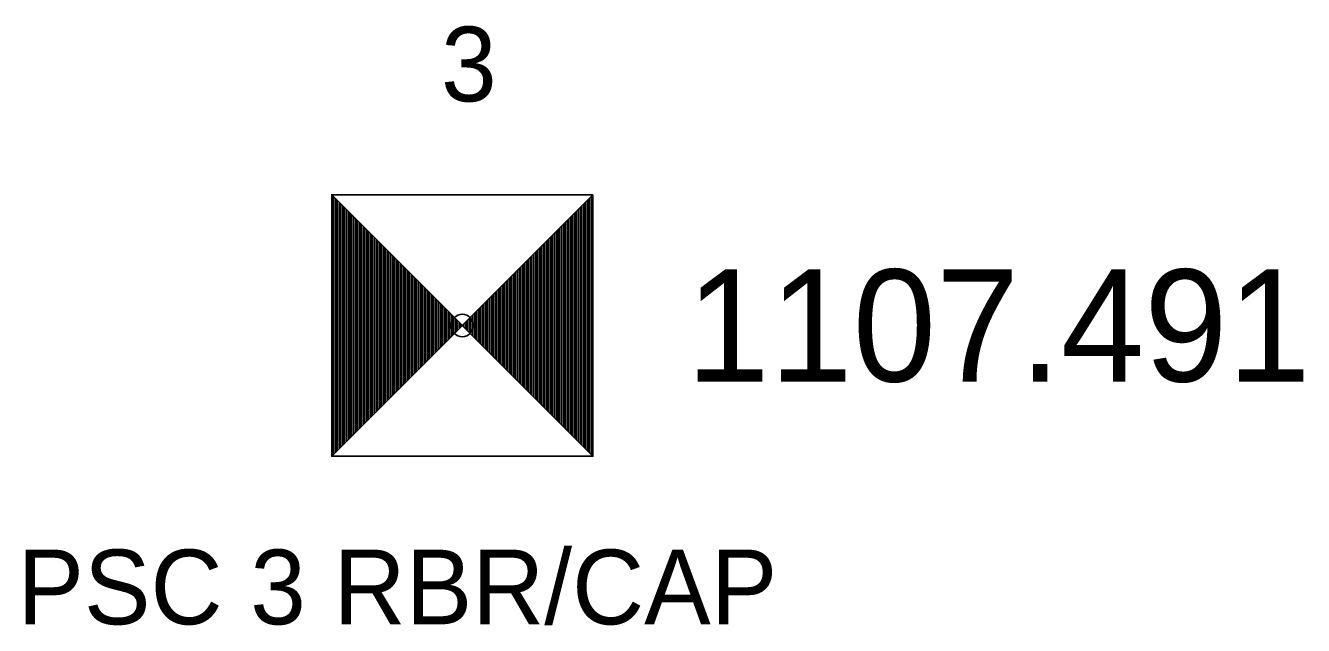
# Model space of a CAD drawing. Extents: x 1578957 to 1581675, y 1115963 to 1120391.
# Drawn here: x 1580921.88 to 1580939, y 1119842.89 to 1119850.92 of the extents above; entities that cross this region are included whole.
import ezdxf

# ---------------------------------------------------------------- set-up
doc = ezdxf.new("R2010")
doc.units = 0
for name, color, linetype in [('RD_HC_Survey', 7, 'Continuous'), ('RD_HC_Survey_ELEV', 7, 'Continuous'), ('RD_HC_txCode', 7, 'Continuous'), ('RD_SMD_Locator', 7, 'Continuous')]:
    doc.layers.add(name, color=color, linetype=linetype)

msp = doc.modelspace()

# ---------------------------------------------------------------- linework, layer by layer
at = {"layer": 'RD_HC_Survey'}
for p, q in [((1580925.981, 1119848.657), (1580929.481, 1119845.157)), ((1580929.481, 1119848.657), (1580925.981, 1119845.157)), ((1580926.006, 1119848.632), (1580926.006, 1119845.181)), ((1580926.03, 1119848.607), (1580926.03, 1119845.206)), ((1580926.055, 1119848.582), (1580926.055, 1119845.231)), ((1580926.08, 1119848.558), (1580926.08, 1119845.256)), ((1580929.382, 1119848.558), (1580929.382, 1119845.256)), ((1580929.407, 1119848.582), (1580929.407, 1119845.231)), ((1580929.431, 1119848.607), (1580929.431, 1119845.206)), ((1580929.456, 1119848.632), (1580929.456, 1119845.181)), ((1580926.105, 1119848.533), (1580926.105, 1119845.28)), ((1580926.129, 1119848.508), (1580926.129, 1119845.305)), ((1580926.154, 1119848.483), (1580926.154, 1119845.33)), ((1580926.179, 1119848.459), (1580926.179, 1119845.355)), ((1580926.204, 1119848.434), (1580926.204, 1119845.379)), ((1580926.228, 1119848.409), (1580926.228, 1119845.404)), ((1580929.233, 1119848.409), (1580929.233, 1119845.404)), ((1580929.258, 1119848.434), (1580929.258, 1119845.379)), ((1580929.283, 1119848.459), (1580929.283, 1119845.355)), ((1580929.308, 1119848.483), (1580929.308, 1119845.33)), ((1580929.332, 1119848.508), (1580929.332, 1119845.305)), ((1580929.357, 1119848.533), (1580929.357, 1119845.28)), ((1580926.253, 1119848.384), (1580926.253, 1119845.429)), ((1580926.278, 1119848.36), (1580926.278, 1119845.454)), ((1580926.303, 1119848.335), (1580926.303, 1119845.478)), ((1580926.327, 1119848.31), (1580926.327, 1119845.503)), ((1580926.352, 1119848.285), (1580926.352, 1119845.528)), ((1580926.377, 1119848.261), (1580926.377, 1119845.553)), ((1580926.402, 1119848.236), (1580926.402, 1119845.577)), ((1580929.06, 1119848.236), (1580929.06, 1119845.577)), ((1580929.085, 1119848.261), (1580929.085, 1119845.553)), ((1580929.11, 1119848.285), (1580929.11, 1119845.528)), ((1580929.134, 1119848.31), (1580929.134, 1119845.503)), ((1580929.159, 1119848.335), (1580929.159, 1119845.478)), ((1580929.184, 1119848.36), (1580929.184, 1119845.454)), ((1580929.209, 1119848.384), (1580929.209, 1119845.429)), ((1580926.426, 1119848.211), (1580926.426, 1119845.602)), ((1580926.451, 1119848.186), (1580926.451, 1119845.627)), ((1580926.476, 1119848.162), (1580926.476, 1119845.652)), ((1580926.501, 1119848.137), (1580926.501, 1119845.676)), ((1580926.525, 1119848.112), (1580926.525, 1119845.701)), ((1580926.55, 1119848.087), (1580926.55, 1119845.726)), ((1580926.575, 1119848.063), (1580926.575, 1119845.751)), ((1580928.887, 1119848.063), (1580928.887, 1119845.751)), ((1580928.912, 1119848.087), (1580928.912, 1119845.726)), ((1580928.936, 1119848.112), (1580928.936, 1119845.701)), ((1580928.961, 1119848.137), (1580928.961, 1119845.676)), ((1580928.986, 1119848.162), (1580928.986, 1119845.652)), ((1580929.011, 1119848.186), (1580929.011, 1119845.627)), ((1580929.035, 1119848.211), (1580929.035, 1119845.602)), ((1580926.6, 1119848.038), (1580926.6, 1119845.775)), ((1580926.624, 1119848.013), (1580926.624, 1119845.8)), ((1580926.649, 1119847.988), (1580926.649, 1119845.825)), ((1580926.674, 1119847.964), (1580926.674, 1119845.85)), ((1580926.699, 1119847.939), (1580926.699, 1119845.874)), ((1580926.723, 1119847.914), (1580926.723, 1119845.899)), ((1580926.748, 1119847.889), (1580926.748, 1119845.924)), ((1580928.714, 1119847.889), (1580928.714, 1119845.924)), ((1580928.738, 1119847.914), (1580928.738, 1119845.899)), ((1580928.763, 1119847.939), (1580928.763, 1119845.874)), ((1580928.788, 1119847.964), (1580928.788, 1119845.85)), ((1580928.813, 1119847.988), (1580928.813, 1119845.825)), ((1580928.837, 1119848.013), (1580928.837, 1119845.8)), ((1580928.862, 1119848.038), (1580928.862, 1119845.775)), ((1580926.773, 1119847.865), (1580926.773, 1119845.949)), ((1580926.798, 1119847.84), (1580926.798, 1119845.973)), ((1580926.822, 1119847.815), (1580926.822, 1119845.998)), ((1580926.847, 1119847.79), (1580926.847, 1119846.023)), ((1580926.872, 1119847.766), (1580926.872, 1119846.048)), ((1580926.897, 1119847.741), (1580926.897, 1119846.072)), ((1580926.921, 1119847.716), (1580926.921, 1119846.097)), ((1580928.54, 1119847.716), (1580928.54, 1119846.097)), ((1580928.565, 1119847.741), (1580928.565, 1119846.072)), ((1580928.59, 1119847.766), (1580928.59, 1119846.048)), ((1580928.615, 1119847.79), (1580928.615, 1119846.023)), ((1580928.639, 1119847.815), (1580928.639, 1119845.998)), ((1580928.664, 1119847.84), (1580928.664, 1119845.973)), ((1580928.689, 1119847.865), (1580928.689, 1119845.949)), ((1580926.946, 1119847.691), (1580926.946, 1119846.122)), ((1580926.971, 1119847.667), (1580926.971, 1119846.147)), ((1580926.996, 1119847.642), (1580926.996, 1119846.171)), ((1580927.02, 1119847.617), (1580927.02, 1119846.196)), ((1580927.045, 1119847.592), (1580927.045, 1119846.221)), ((1580927.07, 1119847.568), (1580927.07, 1119846.246)), ((1580927.094, 1119847.543), (1580927.094, 1119846.27)), ((1580928.367, 1119847.543), (1580928.367, 1119846.27)), ((1580928.392, 1119847.568), (1580928.392, 1119846.246)), ((1580928.417, 1119847.592), (1580928.417, 1119846.221)), ((1580928.441, 1119847.617), (1580928.441, 1119846.196)), ((1580928.466, 1119847.642), (1580928.466, 1119846.171)), ((1580928.491, 1119847.667), (1580928.491, 1119846.147)), ((1580928.516, 1119847.691), (1580928.516, 1119846.122)), ((1580927.119, 1119847.518), (1580927.119, 1119846.295)), ((1580927.144, 1119847.493), (1580927.144, 1119846.32)), ((1580927.169, 1119847.469), (1580927.169, 1119846.345)), ((1580927.193, 1119847.444), (1580927.193, 1119846.369)), ((1580927.218, 1119847.419), (1580927.218, 1119846.394)), ((1580927.243, 1119847.394), (1580927.243, 1119846.419)), ((1580927.268, 1119847.37), (1580927.268, 1119846.444)), ((1580928.194, 1119847.37), (1580928.194, 1119846.444)), ((1580928.219, 1119847.394), (1580928.219, 1119846.419)), ((1580928.243, 1119847.419), (1580928.243, 1119846.394)), ((1580928.268, 1119847.444), (1580928.268, 1119846.369)), ((1580928.293, 1119847.469), (1580928.293, 1119846.345)), ((1580928.318, 1119847.493), (1580928.318, 1119846.32)), ((1580928.342, 1119847.518), (1580928.342, 1119846.295)), ((1580927.292, 1119847.345), (1580927.292, 1119846.468)), ((1580927.317, 1119847.32), (1580927.317, 1119846.493)), ((1580927.342, 1119847.295), (1580927.342, 1119846.518)), ((1580927.367, 1119847.271), (1580927.367, 1119846.543)), ((1580927.391, 1119847.246), (1580927.391, 1119846.567)), ((1580927.416, 1119847.221), (1580927.416, 1119846.592)), ((1580927.441, 1119847.196), (1580927.441, 1119846.617)), ((1580928.021, 1119847.196), (1580928.021, 1119846.617)), ((1580928.045, 1119847.221), (1580928.045, 1119846.592)), ((1580928.07, 1119847.246), (1580928.07, 1119846.567)), ((1580928.095, 1119847.271), (1580928.095, 1119846.543)), ((1580928.12, 1119847.295), (1580928.12, 1119846.518)), ((1580928.144, 1119847.32), (1580928.144, 1119846.493)), ((1580928.169, 1119847.345), (1580928.169, 1119846.468)), ((1580927.466, 1119847.172), (1580927.466, 1119846.642)), ((1580927.49, 1119847.147), (1580927.49, 1119846.666)), ((1580927.515, 1119847.122), (1580927.515, 1119846.691)), ((1580927.54, 1119847.097), (1580927.54, 1119846.716)), ((1580927.565, 1119847.073), (1580927.565, 1119846.741)), ((1580927.589, 1119847.048), (1580927.589, 1119846.765)), ((1580927.614, 1119847.023), (1580927.614, 1119846.79)), ((1580927.847, 1119847.023), (1580927.847, 1119846.79)), ((1580927.872, 1119847.048), (1580927.872, 1119846.765)), ((1580927.897, 1119847.073), (1580927.897, 1119846.741)), ((1580927.922, 1119847.097), (1580927.922, 1119846.716)), ((1580927.946, 1119847.122), (1580927.946, 1119846.691)), ((1580927.971, 1119847.147), (1580927.971, 1119846.666)), ((1580927.996, 1119847.172), (1580927.996, 1119846.642)), ((1580927.639, 1119846.998), (1580927.639, 1119846.815)), ((1580927.664, 1119846.974), (1580927.664, 1119846.84)), ((1580927.688, 1119846.949), (1580927.688, 1119846.864)), ((1580927.713, 1119846.924), (1580927.713, 1119846.889)), ((1580927.748, 1119846.924), (1580927.748, 1119846.889)), ((1580927.773, 1119846.949), (1580927.773, 1119846.864)), ((1580927.798, 1119846.974), (1580927.798, 1119846.84)), ((1580927.823, 1119846.998), (1580927.823, 1119846.815))]:
    msp.add_line(p, q, dxfattribs=at)
msp.add_lwpolyline([(1580929.481, 1119848.657), (1580925.981, 1119848.657), (1580925.981, 1119845.157), (1580929.481, 1119845.157)], close=True, dxfattribs=at)
at = {"layer": 'RD_SMD_Locator'}
msp.add_circle((1580927.731, 1119846.907), 0.15, dxfattribs=at)

# ---------------------------------------------------------------- texts
at = {"layer": 'RD_HC_Survey_ELEV'}
msp.add_text('1107.491', height=1.5, dxfattribs=at).set_placement((1580930.731, 1119846.157))
at = {"layer": 'RD_HC_txCode'}
for s, p in [('3', (1580927.447, 1119849.907)), ('PSC 3 RBR/CAP', (1580921.77, 1119842.907))]:
    msp.add_text(s, height=1, dxfattribs=at).set_placement(p)

doc.saveas('drawing.dxf')
